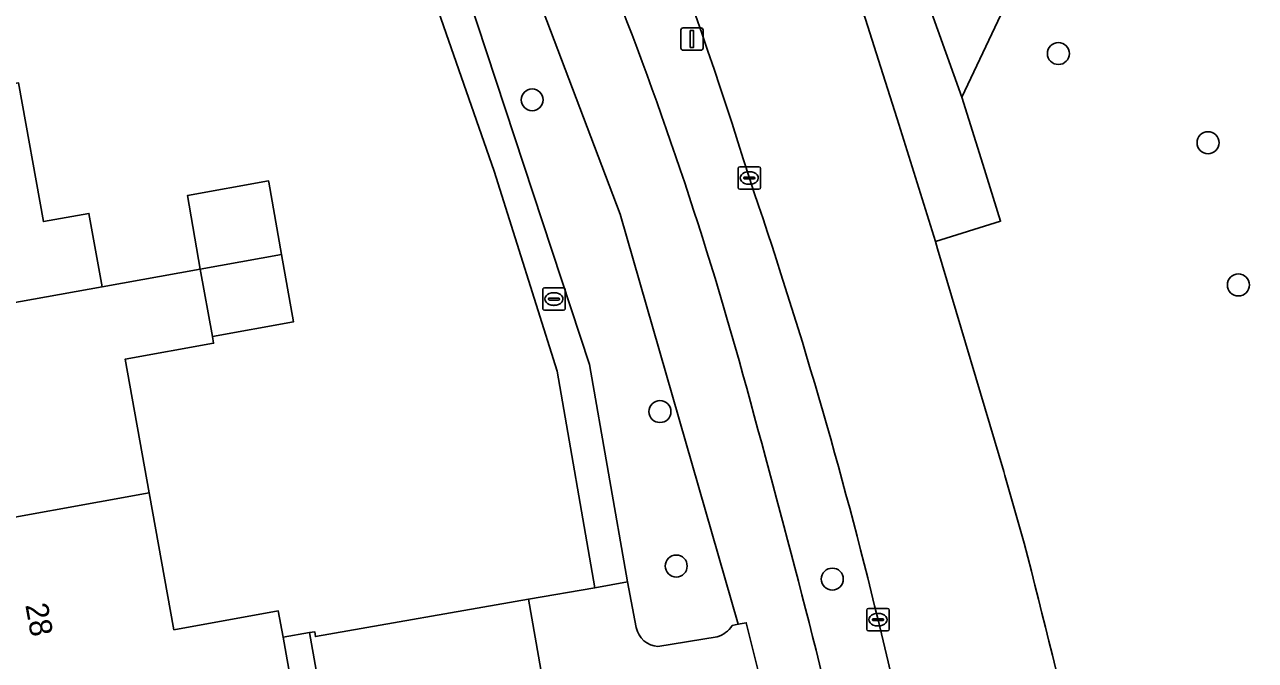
# Model space of a CAD drawing. Extents: x 157793 to 159380, y 380877 to 382313.
# Drawn here: x 158956.4 to 159011.2, y 381639.8 to 381668.1 of the extents above; entities that cross this region are included whole.
import ezdxf

# ---------------------------------------------------------------- set-up
doc = ezdxf.new("R2010")
doc.units = 0
for name, color, linetype in [('IMGEO_Berm_groen', 7, 'Continuous'), ('IMGEO_Boom', 7, 'Continuous'), ('IMGEO_Erf', 7, 'Continuous'), ('IMGEO_Fietspad_gesloten', 7, 'Continuous'), ('IMGEO_Groenvoorziening', 7, 'Continuous'), ('IMGEO_Kolk', 7, 'Continuous'), ('IMGEO_Lichtmast', 7, 'Continuous'), ('IMGEO_Pand', 7, 'Continuous'), ('IMGEO_Pand_nummerreeks', 7, 'Continuous'), ('IMGEO_Parkeervlak_open', 7, 'Continuous'), ('IMGEO_Rijbaan_lokaal_gesloten', 7, 'Continuous'), ('IMGEO_Rijbaan_lokaal_open', 7, 'Continuous'), ('IMGEO_Voetpad_open', 7, 'Continuous')]:
    doc.layers.add(name, color=color, linetype=linetype)

msp = doc.modelspace()

# ---------------------------------------------------------------- linework, layer by layer
at = {"layer": 'IMGEO_Berm_groen'}
msp.add_lwpolyline([(159011.526, 381673.612), (159000.586, 381670.065), (159000, 381668.825), (158998.131, 381664.87), (158999.07, 381661.889), (158999.863, 381659.349), (158996.961, 381658.454), (158997.062, 381658.116), (159000, 381648.207), (159000.05, 381648.032), (159000.908, 381645.016)], dxfattribs=at)
for centre, radius, start, end in [((158787.941, 381598.838), 210.227, 17.27666, 24.67585), ((158823.395, 381607.012), 171.168, 14.78508, 21.59851), ((158778.209, 381589.299), 222.44, 13.60188, 18.87846), ((158529.113, 381523.823), 476.966, 12.98415, 15.42607), ((158687.595, 381563.204), 323.819, 10.99797, 14.63429), ((158653.442, 381558.754), 350.891, 10.29302, 13.65843)]:
    msp.add_arc(centre, radius, start, end, dxfattribs=at)
at = {"layer": 'IMGEO_Boom'}
for centre in [(159002.436, 381666.816), (158979.02, 381664.756), (159009.094, 381662.846), (159010.444, 381656.516), (158984.706, 381650.879), (158985.43, 381644.003), (158992.375, 381643.421)]:
    msp.add_circle(centre, 0.489, dxfattribs=at)
at = {"layer": 'IMGEO_Erf'}
msp.add_lwpolyline([(158956.164, 381665.506), (158957.276, 381659.339), (158959.294, 381659.703), (158959.884, 381656.431), (158964.25, 381657.218), (158963.682, 381660.494), (158967.291, 381661.146), (158967.302, 381661.086), (158967.864, 381657.869), (158968.403, 381654.879), (158964.789, 381654.227), (158964.845, 381653.918), (158960.908, 381653.209), (158961.981, 381647.262), (158963.079, 381641.169), (158967.725, 381642.006), (158967.936, 381640.838), (158969.115, 381641.049), (158969.35, 381641.073), (158969.379, 381640.86), (158978.858, 381642.523), (158981.808, 381643.039), (158980.125, 381652.671), (158977.326, 381661.584), (158974.852, 381668.691)], dxfattribs=at)
at = {"layer": 'IMGEO_Fietspad_gesloten'}
msp.add_lwpolyline([(158975.922, 381678.191), (158982.93, 381659.659), (158988.192, 381641.408), (158988.547, 381641.481), (158989.211, 381638.807), (158988.862, 381638.724), (158992.798, 381620.339)], dxfattribs=at)
for centre, radius, start, end in [((158823.395, 381607.012), 171.168, 14.78508, 21.59851), ((158529.113, 381523.823), 476.966, 12.98415, 15.42607)]:
    msp.add_arc(centre, radius, start, end, dxfattribs=at)
at = {"layer": 'IMGEO_Groenvoorziening'}
for points in [[(158987.92, 381641.353), (158988.192, 381641.408), (158982.93, 381659.659), (158975.922, 381678.191)], [(158974.894, 381673.254), (158981.575, 381652.981), (158983.257, 381643.301), (158983.653, 381641.262)], [(158984.616, 381640.419), (158987.245, 381640.852)]]:
    msp.add_lwpolyline(points, dxfattribs=at)
for centre, radius, start, end in [((158984.692, 381641.477), 1.061, 191.7043, 265.8986), ((158986.942, 381641.965), 1.154, 285.2147, 327.9526)]:
    msp.add_arc(centre, radius, start, end, dxfattribs=at)
at = {"layer": 'IMGEO_Kolk'}
for p, q in [((158988.18, 381660.849), (158988.18, 381661.701)), ((158988.255, 381661.775), (158989.107, 381661.775)), ((158988.668, 381661.555), (158988.693, 381661.555)), ((158989.181, 381661.701), (158989.181, 381660.849)), ((158988.439, 381661.269), (158988.439, 381661.281)), ((158988.877, 381661.232), (158988.479, 381661.232)), ((158988.482, 381661.318), (158988.88, 381661.318)), ((158988.691, 381660.995), (158988.666, 381660.995)), ((158988.923, 381661.281), (158988.923, 381661.269)), ((158989.107, 381660.775), (158988.255, 381660.775)), ((158979.488, 381655.462), (158979.488, 381656.314)), ((158979.563, 381656.388), (158980.415, 381656.388)), ((158979.976, 381656.168), (158980.001, 381656.168)), ((158980.489, 381656.314), (158980.489, 381655.462)), ((158979.747, 381655.882), (158979.747, 381655.894)), ((158980.185, 381655.845), (158979.787, 381655.845)), ((158979.79, 381655.931), (158980.188, 381655.931)), ((158979.999, 381655.608), (158979.974, 381655.608)), ((158980.231, 381655.894), (158980.231, 381655.882)), ((158980.415, 381655.388), (158979.563, 381655.388)), ((158993.907, 381641.189), (158993.907, 381642.041)), ((158993.982, 381642.115), (158994.834, 381642.115)), ((158994.395, 381641.895), (158994.42, 381641.895)), ((158994.908, 381642.041), (158994.908, 381641.189)), ((158994.166, 381641.609), (158994.166, 381641.621)), ((158994.604, 381641.572), (158994.206, 381641.572)), ((158994.209, 381641.658), (158994.607, 381641.658)), ((158994.418, 381641.335), (158994.393, 381641.335)), ((158994.65, 381641.621), (158994.65, 381641.609)), ((158994.834, 381641.115), (158993.982, 381641.115))]:
    msp.add_line(p, q, dxfattribs=at)
for points in [[(158988.18, 381660.849), (158988.18, 381661.701)], [(158988.255, 381661.775), (158989.107, 381661.775)], [(158989.181, 381661.701), (158989.181, 381660.849)], [(158989.107, 381660.775), (158988.255, 381660.775)], [(158979.488, 381655.462), (158979.488, 381656.314)], [(158979.563, 381656.388), (158980.415, 381656.388)], [(158980.489, 381656.314), (158980.489, 381655.462)], [(158980.415, 381655.388), (158979.563, 381655.388)], [(158993.907, 381641.189), (158993.907, 381642.041)], [(158993.982, 381642.115), (158994.834, 381642.115)], [(158994.908, 381642.041), (158994.908, 381641.189)], [(158994.834, 381641.115), (158993.982, 381641.115)]]:
    msp.add_lwpolyline(points, dxfattribs=at)
for centre, radius, start, end in [((158988.257, 381661.699), 0.0765, 91.552, 178.448), ((158988.257, 381661.699), 0.0765, 91.552, 178.448), ((158989.105, 381661.699), 0.0765, 1.552, 88.448), ((158989.105, 381661.699), 0.0765, 1.552, 88.448), ((158988.479, 381661.278), 0.0403, 85.8775, 175.7526), ((158988.476, 381661.268), 0.0366, 178.938, 274.7102), ((158988.88, 381661.275), 0.043, 264.8664, 352.4533), ((158988.884, 381661.28), 0.0386, 1.7309, 96.639), ((158988.257, 381660.851), 0.0765, 181.552, 268.448), ((158988.257, 381660.851), 0.0765, 181.552, 268.448), ((158989.105, 381660.851), 0.0765, 271.552, 358.448), ((158989.105, 381660.851), 0.0765, 271.552, 358.448), ((158979.565, 381656.312), 0.0765, 91.552, 178.448), ((158979.565, 381656.312), 0.0765, 91.552, 178.448), ((158980.413, 381656.312), 0.0765, 1.552, 88.448), ((158980.413, 381656.312), 0.0765, 1.552, 88.448), ((158979.565, 381655.464), 0.0765, 181.552, 268.448), ((158979.565, 381655.464), 0.0765, 181.552, 268.448), ((158979.787, 381655.891), 0.0403, 85.8775, 175.7526), ((158979.784, 381655.881), 0.0366, 178.938, 274.7102), ((158980.188, 381655.888), 0.043, 264.8664, 352.4533), ((158980.192, 381655.893), 0.0386, 1.7309, 96.639), ((158980.413, 381655.464), 0.0765, 271.552, 358.448), ((158980.413, 381655.464), 0.0765, 271.552, 358.448), ((158993.984, 381642.039), 0.0765, 91.552, 178.448), ((158993.984, 381642.039), 0.0765, 91.552, 178.448), ((158994.832, 381642.039), 0.0765, 1.552, 88.448), ((158994.832, 381642.039), 0.0765, 1.552, 88.448), ((158993.984, 381641.191), 0.0765, 181.552, 268.448), ((158993.984, 381641.191), 0.0765, 181.552, 268.448), ((158994.206, 381641.618), 0.0403, 85.8775, 175.7526), ((158994.203, 381641.608), 0.0366, 178.938, 274.7102), ((158994.607, 381641.615), 0.043, 264.8664, 352.4533), ((158994.611, 381641.62), 0.0386, 1.7309, 96.639), ((158994.832, 381641.191), 0.0765, 271.552, 358.448), ((158994.832, 381641.191), 0.0765, 271.552, 358.448)]:
    msp.add_arc(centre, radius, start, end, dxfattribs=at)
for centre, major_axis, ratio, start_param, end_param in [((158988.667, 381661.275), (-0.387, 0.002), 0.722429, 4.712389, 7.853982), ((158988.692, 381661.275), (-0.39, 0.002), 0.717154, 1.570796, 4.712389), ((158979.975, 381655.888), (-0.387, 0.002), 0.722429, 4.712389, 7.853982), ((158980, 381655.888), (-0.39, 0.002), 0.717154, 1.570796, 4.712389), ((158994.394, 381641.615), (-0.387, 0.002), 0.722429, 4.712389, 7.853982), ((158994.419, 381641.615), (-0.39, 0.002), 0.717154, 1.570796, 4.712389)]:
    msp.add_ellipse(centre, major_axis=major_axis, ratio=ratio, start_param=start_param, end_param=end_param, dxfattribs=at)
at = {"layer": 'IMGEO_Lichtmast'}
for p, q in [((158985.636, 381667.061), (158985.636, 381667.861)), ((158985.636, 381667.861), (158985.636, 381667.061)), ((158985.736, 381667.961), (158986.526, 381667.961)), ((158986.526, 381667.961), (158985.736, 381667.961)), ((158986.626, 381667.861), (158986.626, 381667.061)), ((158986.626, 381667.061), (158986.626, 381667.861)), ((158986.526, 381666.961), (158985.736, 381666.961)), ((158985.736, 381666.961), (158986.526, 381666.961))]:
    msp.add_line(p, q, dxfattribs=at)
msp.add_lwpolyline([(158986.056, 381667.836), (158986.206, 381667.836), (158986.206, 381667.086), (158986.056, 381667.086), (158986.056, 381667.836)], dxfattribs=at)
for centre, start, end in [((158985.736, 381667.861), 90, 180), ((158985.736, 381667.861), 90, 180), ((158986.526, 381667.861), 0, 90), ((158986.526, 381667.861), 360, 90), ((158985.736, 381667.061), 180, 270), ((158985.736, 381667.061), 180, 270), ((158986.526, 381667.061), 270, 0), ((158986.526, 381667.061), 270, 0)]:
    msp.add_arc(centre, 0.1, start, end, dxfattribs=at)
at = {"layer": 'IMGEO_Pand'}
for points in [[(158950.134, 381654.674), (158959.884, 381656.431), (158959.294, 381659.703), (158957.276, 381659.339), (158956.164, 381665.506), (158947.317, 381663.911), (158948.47, 381657.513), (158949.586, 381657.714)], [(158967.291, 381661.146), (158963.682, 381660.494), (158964.25, 381657.218), (158967.864, 381657.869), (158967.302, 381661.086)], [(158967.864, 381657.869), (158964.25, 381657.218), (158964.789, 381654.227), (158968.403, 381654.879)], [(158960.908, 381653.209), (158964.845, 381653.918), (158964.789, 381654.227), (158964.25, 381657.218), (158959.884, 381656.431), (158950.134, 381654.674), (158950.684, 381651.626), (158952.169, 381651.894), (158953.287, 381645.691), (158961.981, 381647.262)], [(158954.479, 381639.407), (158955.421, 381639.547), (158955.969, 381636.509), (158968.329, 381638.652), (158967.936, 381640.838), (158967.725, 381642.006), (158963.079, 381641.169), (158961.981, 381647.262), (158953.287, 381645.691)]]:
    msp.add_lwpolyline(points, close=True, dxfattribs=at)
at = {"layer": 'IMGEO_Parkeervlak_open'}
msp.add_lwpolyline([(158970.001, 381636.014), (158979.706, 381637.712), (158978.858, 381642.523), (158969.379, 381640.86), (158969.35, 381641.073), (158969.115, 381641.049)], close=True, dxfattribs=at)
at = {"layer": 'IMGEO_Rijbaan_lokaal_gesloten'}
msp.add_lwpolyline([(159000.908, 381645.016), (159000.05, 381648.032), (159000, 381648.207), (158997.062, 381658.116), (158996.961, 381658.454), (158995.264, 381663.912), (158994.627, 381665.919), (158994.238, 381667.133), (158993.847, 381668.346), (158991.667, 381674.475), (158990.802, 381676.763), (158988.904, 381681.547), (158988.341, 381682.907), (158987.11, 381685.631), (158985.53, 381689.311), (158980.115, 381700.778), (158977.69, 381705.59), (158975.224, 381710.342), (158967.75, 381724.258), (158962.057, 381734.776)], dxfattribs=at)
for centre, radius, start, end in [((158787.941, 381598.838), 210.227, 17.27666, 24.67585), ((158778.209, 381589.299), 222.44, 13.60188, 18.87846), ((158687.595, 381563.204), 323.819, 10.99797, 14.63429), ((158653.442, 381558.754), 350.891, 10.29302, 13.65843)]:
    msp.add_arc(centre, radius, start, end, dxfattribs=at)
at = {"layer": 'IMGEO_Rijbaan_lokaal_open'}
msp.add_lwpolyline([(159011.526, 381673.612), (159009.649, 381678.377), (159000, 381675.208), (158999.086, 381674.908), (158993.439, 381678.026), (158998.131, 381664.87), (159000, 381668.825), (159000.586, 381670.065)], close=True, dxfattribs=at)
at = {"layer": 'IMGEO_Voetpad_open'}
for points in [[(158943.384, 381639.371), (158943.403, 381639.267), (158943.739, 381637.525), (158944.845, 381637.381), (158964.589, 381635.012), (158970.001, 381636.014), (158969.115, 381641.049), (158967.936, 381640.838), (158968.329, 381638.652), (158955.969, 381636.509), (158955.421, 381639.547), (158954.479, 381639.407), (158951.588, 381638.82), (158949.325, 381651.645), (158948.17, 381651.416), (158947.13, 381657.198), (158945.318, 381656.906), (158941.893, 381675.941), (158940.759, 381675.726), (158939.663, 381681.626), (158937.663, 381681.283), (158936.035, 381691.609)], [(158970.578, 381683.35), (158970.074, 381684.276), (158968.681, 381683.626), (158971.99, 381676.347), (158973.901, 381671.594), (158973.525, 381671.54), (158974.017, 381668.811), (158974.066, 381668.54), (158974.852, 381668.691), (158977.326, 381661.584), (158980.125, 381652.671), (158981.808, 381643.039), (158983.257, 381643.301), (158981.575, 381652.981), (158974.894, 381673.254)], [(158983.653, 381641.262), (158983.257, 381643.301), (158981.808, 381643.039), (158978.858, 381642.523), (158979.706, 381637.712), (158980.488, 381633.274), (158964.678, 381630.448), (158944.178, 381632.922), (158943.054, 381633.046)], [(158988.357, 381638.604), (158988.862, 381638.724), (158989.211, 381638.807), (158988.547, 381641.481), (158988.192, 381641.408), (158987.92, 381641.353)], [(158987.245, 381640.852), (158984.616, 381640.419)]]:
    msp.add_lwpolyline(points, dxfattribs=at)
msp.add_lwpolyline([(158993.439, 381678.026), (158991.616, 381682.624), (158988.904, 381681.547), (158990.802, 381676.763), (158991.667, 381674.475), (158993.847, 381668.346), (158994.238, 381667.133), (158994.627, 381665.919), (158995.264, 381663.912), (158996.961, 381658.454), (158999.863, 381659.349), (158999.07, 381661.889), (158998.131, 381664.87)], close=True, dxfattribs=at)
for centre, radius, start, end in [((158984.692, 381641.477), 1.061, 191.7043, 265.8986), ((158986.942, 381641.965), 1.154, 285.2147, 327.9526)]:
    msp.add_arc(centre, radius, start, end, dxfattribs=at)

# ---------------------------------------------------------------- texts
at = {"layer": 'IMGEO_Pand_nummerreeks'}
msp.add_text('28', height=1, rotation=280.2198, dxfattribs=at).set_placement((158956.464, 381642.271))

doc.saveas('drawing.dxf')
